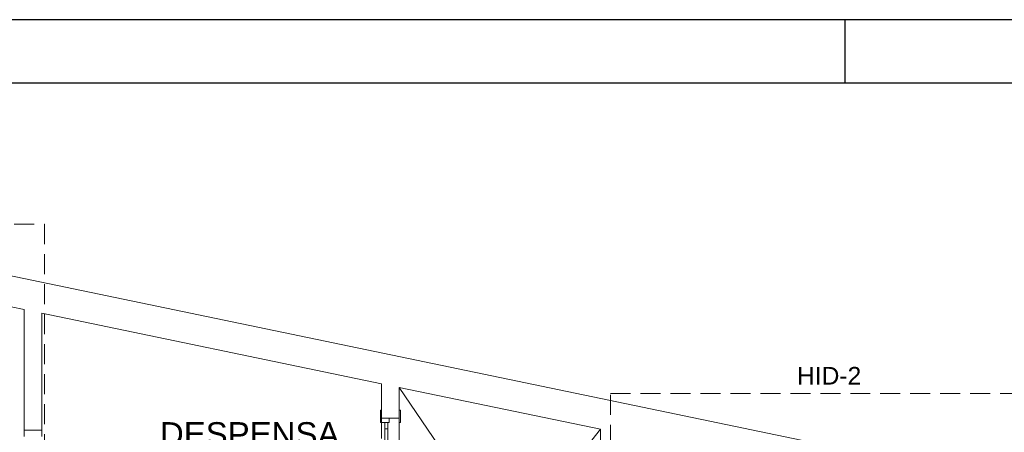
# Model space of a CAD drawing. Header units: millimetres. Extents: x 567 to 934, y -1 to 364.
# Tile 439 of 656: x 751 to 766, y 52 to 58. Entities that reach past the tile are written whole.
import ezdxf

# ---------------------------------------------------------------- set-up
doc = ezdxf.new("R2010")
doc.units = ezdxf.units.MM
doc.header["$MEASUREMENT"] = 0
doc.linetypes.add('HIDDEN2', pattern=[0.47625, 0.3175, -0.15875])
doc.linetypes.add('NULL', pattern=[0])
doc.layers.get('0').update_dxf_attribs({"lineweight": 18})
doc.layers.add('ARQ FINA', color=8, linetype='Continuous')
doc.layers.add('FOLHA_PADRÃO', color=7, linetype='Continuous')
doc.layers.add('DI-Detalhes', color=1, linetype='HIDDEN2', lineweight=9)
doc.layers.add('Textos', color=7, linetype='Continuous', lineweight=9)
doc.styles.add('Arial', font='arial.ttf')

# ---------------------------------------------------------------- blocks, each defined once
blk = doc.blocks.new('A1EST. 1500')
at = {"layer": 'FOLHA_PADRÃO', "color": 1, "linetype": 'Continuous'}
for p, q in [((150.008, 59.4), (0, 59.4)), ((41.5, 59.4), (41.5, 58.4))]:
    blk.add_line(p, q, dxfattribs=at)
at = {"layer": 'FOLHA_PADRÃO', "color": 6, "linetype": 'Continuous'}
blk.add_lwpolyline([(149, 58.4), (149, 1), (1, 1), (1, 58.4), (149, 58.4)], dxfattribs=at)

msp = doc.modelspace()

# ---------------------------------------------------------------- linework, layer by layer
at = {"layer": 'ARQ FINA', "lineweight": 5}
for p, q in [((813.713, 41.115), (749.508, 54.441)), ((813.713, 41.115), (749.508, 54.441)), ((749.439, 53.965), (750.708, 53.702)), ((750.708, 53.702), (750.708, 51.787)), ((750.988, 53.644), (756.388, 52.523)), ((750.988, 51.787), (750.988, 53.644)), ((756.388, 52.523), (756.388, 51.975)), ((756.668, 51.975), (756.668, 52.465)), ((756.668, 52.465), (759.868, 51.8)), ((756.668, 52.465), (759.868, 47.765)), ((756.668, 50.325), (756.668, 52.465)), ((756.368, 52.105), (756.368, 51.905)), ((756.388, 52.105), (756.368, 52.105)), ((756.388, 51.905), (756.388, 52.105)), ((756.688, 52.105), (756.668, 52.105)), ((756.668, 52.105), (756.668, 51.905)), ((756.688, 51.905), (756.688, 52.105)), ((756.388, 51.975), (756.668, 51.975)), ((756.388, 51.975), (756.388, 51.905)), ((756.508, 51.975), (756.388, 51.975)), ((756.508, 51.905), (756.508, 51.975)), ((756.368, 51.905), (756.388, 51.905)), ((756.388, 51.655), (756.388, 51.905)), ((756.388, 51.905), (756.438, 51.905)), ((756.488, 51.905), (756.438, 51.905)), ((756.438, 51.905), (756.438, 50.955)), ((756.488, 51.905), (756.438, 51.905)), ((756.438, 51.905), (756.438, 51.805)), ((756.438, 51.805), (756.488, 51.805)), ((756.488, 50.955), (756.488, 51.905)), ((756.488, 51.805), (756.488, 51.905)), ((756.488, 51.905), (756.508, 51.905)), ((756.668, 51.905), (756.668, 48.305)), ((756.668, 51.905), (756.688, 51.905)), ((759.868, 51.8), (756.668, 47.765)), ((759.868, 51.8), (759.868, 51.035)), ((750.708, 51.685), (750.708, 51.787)), ((750.708, 51.787), (750.988, 51.787)), ((750.988, 51.787), (750.988, 51.685))]:
    msp.add_line(p, q, dxfattribs=at)
at = {"layer": 'DI-Detalhes'}
for points in [[(739.117, 55.056), (751.029, 55.056), (751.029, 43.437), (739.117, 43.437), (739.117, 55.056)], [(760.027, 52.37), (766.973, 52.37), (766.973, 43.455), (760.027, 43.455), (760.027, 52.37)]]:
    msp.add_lwpolyline(points, dxfattribs=at)

# ---------------------------------------------------------------- block references
msp.add_blockref('A1EST. 1500', (722.249, -1.095))

# ---------------------------------------------------------------- texts
at = {"layer": 'ARQ FINA', "linetype": 'NULL', "lineweight": 5, "insert": (752.865, 51.532), "char_height": 0.375, "width": 5.70846, "attachment_point": 7, "line_spacing_factor": 0.9, "style": 'Arial'}
msp.add_mtext('DESPENSA', dxfattribs=at)
at = {"layer": 'Textos', "linetype": 'NULL', "insert": (763.5, 52.51), "char_height": 0.28, "width": 2.0428, "attachment_point": 8, "line_spacing_factor": 0.6, "style": 'Arial'}
msp.add_mtext('HID-2', dxfattribs=at)

doc.saveas('drawing.dxf')
